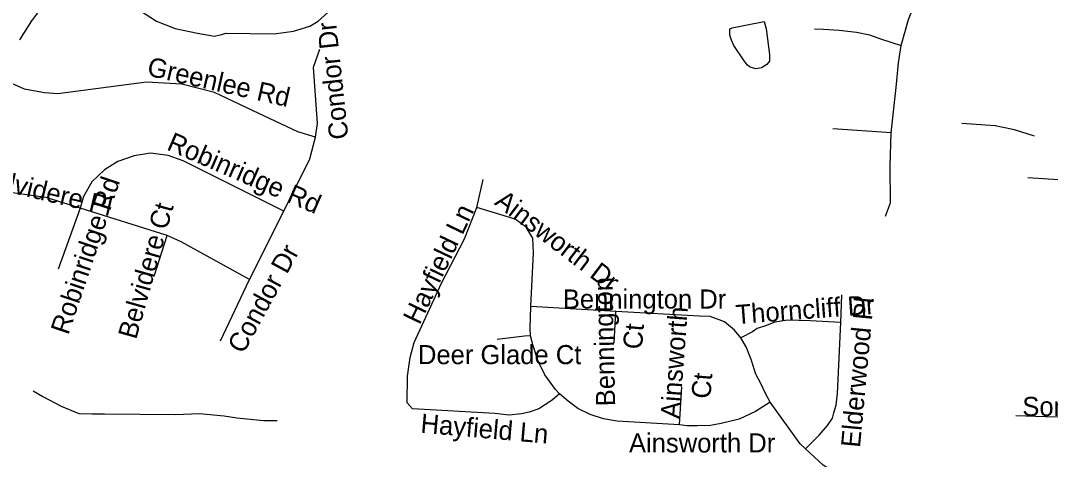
# Model space of a CAD drawing. Extents: x 1662474 to 1856135, y 779280 to 917889.
# Drawn here: x 1737597 to 1742716, y 855987 to 858169 of the extents above; entities that cross this region are included whole.
import ezdxf

# ---------------------------------------------------------------- set-up
doc = ezdxf.new("R2010")
doc.units = 0
for name, color, linetype in [('Exist Hydrographic Misc Water Feature', 7, 'Continuous'), ('Exist Road Non-System Type 51', 7, 'Continuous'), ('Exist Road Non-System Type 51 Label', 7, 'Continuous')]:
    doc.layers.add(name, color=color, linetype=linetype)

msp = doc.modelspace()

# ---------------------------------------------------------------- linework, layer by layer
at = {"layer": 'Exist Hydrographic Misc Water Feature'}
for points in [[(1741199.3, 858145.3), (1741293.4, 858163.9), (1741302.7, 858128.4), (1741320.1, 858000), (1741319.7, 857966.4), (1741305.5, 857950.3), (1741279.3, 857934.4), (1741251.6, 857928.4), (1741223.5, 857936.3), (1741209.8, 857946.4), (1741193.8, 857968.9), (1741142.1, 858044.7), (1741130.2, 858071.2), (1741122.2, 858096.8), (1741122.4, 858113.2), (1741122.8, 858127.1), (1741134.5, 858133.4), (1741199.3, 858145.3)], [(1737659.3, 856328.5), (1737707.1, 856299.6), (1737798.8, 856252.6), (1737886.1, 856215.5), (1737952.2, 856214.2), (1738014.1, 856213), (1738366.4, 856210.7), (1738486.3, 856214.8), (1738608.5, 856203.3), (1738672.3, 856193.7), (1738804.1, 856180.4), (1738872.6, 856181.4)]]:
    msp.add_lwpolyline(points, dxfattribs=at)
at = {"layer": 'Exist Road Non-System Type 51'}
for p, q in [((1741924.6, 857611.2), (1741633.6, 857630.9)), ((1743026.6, 857359.2), (1742603.4, 857386.5)), ((1739865.1, 857240.1), (1739896.4, 857378.7)), ((1737892.4, 857236), (1737783.8, 856933.2)), ((1738326, 857099.7), (1737892.4, 857236)), ((1738735.5, 856881.9), (1738906.1, 857221.4)), ((1738260.4, 856898.6), (1738326, 857099.7)), ((1738590, 856576.6), (1738735.5, 856881.9)), ((1741673.1, 856667.7), (1741679.5, 856804.9)), ((1740555.6, 856722.8), (1740133.6, 856746.9)), ((1740546.9, 856565.8), (1740555.6, 856722.8)), ((1740872.1, 856158.4), (1740883.1, 856348.8))]:
    msp.add_line(p, q, dxfattribs=at)
for points in [[(1738102.1, 858316), (1738188.2, 858219.8), (1738271.9, 858166.5), (1738365.6, 858128.5), (1738477.1, 858105.8), (1738560.8, 858090.5), (1738588.6, 858098.1), (1738619, 858105.8), (1738857.1, 858103.2), (1738953.5, 858115.9), (1739034.6, 858141.2), (1739076.1, 858166.2), (1739173.4, 858254.2), (1739227.5, 858342.2), (1739231, 858348.4), (1739237.6, 858363.9), (1739239.6, 858370.5), (1739262.8, 858459.4), (1739314.6, 858599.4)], [(1741973.4, 858045), (1742009.9, 858174.7), (1742057.9, 858294.7), (1742094.6, 858382.6)], [(1737681.2, 858207), (1737651.2, 858167.1), (1737591.7, 858073.6)], [(1741543, 858126.9), (1741588.4, 858125.6), (1741665.1, 858121.7), (1741751.9, 858111.9), (1741816.5, 858097.5), (1741876.6, 858077.1), (1741973.4, 858045)], [(1739063.5, 857589.1), (1739072.6, 857656.9), (1739053, 857936.9), (1739084.2, 858026.7)], [(1741924.6, 857611.2), (1741949, 857836.7), (1741961.1, 857958.2), (1741973.4, 858045)], [(1739063.5, 857589.1), (1738975.4, 857615.9), (1738780.9, 857706.8), (1738560.4, 857811.2), (1738397.9, 857852.7), (1738222.9, 857863.2), (1737782.1, 857804.9), (1737715.5, 857810.1), (1737616.6, 857828), (1737488.5, 857883.9)], [(1742636.6, 857593.6), (1742536.6, 857626.4), (1742472.9, 857639.2), (1742440.4, 857645), (1742275.9, 857656.9)], [(1741896, 857195.7), (1741920.9, 857262.7), (1741918.4, 857445.4), (1741924.6, 857611.2)], [(1738906.1, 857221.4), (1739035.4, 857481.2), (1739063.5, 857589.1)], [(1738906.1, 857221.4), (1738405.5, 857471.9), (1738329.9, 857498.6), (1738243.4, 857509), (1738161.1, 857495.7), (1738081.1, 857467.4), (1738013.6, 857426.7), (1737951.8, 857366.9), (1737910, 857294.4), (1737892.4, 857236)], [(1737892.4, 857236), (1737723.5, 857289.9), (1737495.4, 857320.4), (1737256.1, 857407)], [(1740275.4, 856313.9), (1740239.9, 856281.9), (1740172.1, 856238.5), (1740124.9, 856222), (1740086.6, 856214.6), (1740024.9, 856207.2), (1739953.9, 856215.4), (1739545.4, 856238), (1739518.4, 856268.2), (1739520.6, 856401.8), (1739533.4, 856494.6), (1739552.8, 856568.4), (1739689.5, 856863.2), (1739803.1, 857083.9), (1739865.1, 857240.1)], [(1740133.6, 856746.9), (1740146.6, 857014.6), (1740142.8, 857087.6), (1740109.4, 857141.7), (1740055.4, 857180.8), (1739865.1, 857240.1)], [(1738735.5, 856881.9), (1738395.4, 857069.2), (1738326, 857099.7)], [(1740131.5, 856602.2), (1740130.4, 856639.9), (1740133.6, 856746.9)], [(1741176.4, 856591.5), (1741144.9, 856630.4), (1741096, 856671), (1741024.1, 856697.9), (1740971.1, 856698.9), (1740555.6, 856722.8)], [(1741673.1, 856667.7), (1741522, 856676), (1741409.4, 856679.2), (1741346.1, 856668.7), (1741299.1, 856650.9), (1741258.5, 856637.7), (1741234.6, 856620.9), (1741176.4, 856591.5)], [(1741498.1, 856039.9), (1741565.9, 856107.5), (1741608.4, 856155.4), (1741632, 856192.6), (1741639.6, 856219.4), (1741649.9, 856256.6), (1741658, 856315.7), (1741673.1, 856667.7)], [(1740131.5, 856602.2), (1740101.4, 856599.4), (1739965.9, 856583.1)], [(1740275.4, 856313.9), (1740256.4, 856334.9), (1740203.4, 856407.5), (1740169, 856475.2), (1740143.9, 856552.4), (1740131.5, 856602.2)], [(1741322, 856272.1), (1741299.1, 856314.9), (1741278.4, 856361.6), (1741252.1, 856411.8), (1741228.1, 856483.4), (1741203.4, 856547.4), (1741176.4, 856591.5)], [(1740872.1, 856158.4), (1740562.6, 856177.4), (1740493.9, 856188.9), (1740428.4, 856209.9), (1740366.9, 856240.9), (1740317.9, 856277.4), (1740275.4, 856313.9)], [(1741322, 856272.1), (1741249.1, 856226.2), (1741167.9, 856187.6), (1741079.5, 856165.9), (1741026.2, 856156.4), (1740961.6, 856154), (1740909.6, 856154.2), (1740872.1, 856158.4)], [(1741498.1, 856039.9), (1741471.1, 856064.8), (1741322, 856272.1)], [(1742954.2, 856191.8), (1742894.6, 856196), (1742691.5, 856198.1), (1742543, 856204.1)], [(1741681.6, 855898.1), (1741586.6, 855958.4), (1741498.1, 856039.9)]]:
    msp.add_lwpolyline(points, dxfattribs=at)

# ---------------------------------------------------------------- texts
at = {"layer": 'Exist Road Non-System Type 51 Label'}
for s, rotation, p in [('Condor Dr', 96.1432, (1739227.2, 857582.7)), ('Greenlee Rd', 347.3234, (1738220.9, 857896.7)), ('Robinridge Rd', 336.5036, (1738318.4, 857529.1)), ('Belvidere Pl', 346.7523, (1737380.4, 857351.8)), ('Robinridge Rd', 71.4451, (1737834.3, 856602.3)), ('Ainsworth Dr', 322.7031, (1739948.1, 857257.5)), ('Belvidere Ct', 74.2997, (1738171.3, 856580.1)), ('Hayfield Ln', 64.4736, (1739579.9, 856652.3)), ('Condor Dr', 61.4031, (1738704, 856507.5)), ('Bennington', 91.2583, (1740552.6, 856252.2)), ('Thorncliff Dr', 4.2504, (1741154.4, 856659.7)), ('Elderwood Pl', 84.6433, (1741768.8, 856043.4)), ('Ainsworth', 85.7345, (1740872.4, 856186.9)), ('Ct', 85.033, (1740685, 856531.5)), ('Ct', 85.0756, (1741024.9, 856286.2)), ('Hayfield Ln', 355.0191, (1739582.5, 856120.6))]:
    msp.add_text(s, height=95, rotation=rotation, dxfattribs=at).set_placement(p)
for s, p in [('Bennington Dr', (1740292.2, 856737)), ('Deer Glade Ct', (1739572.2, 856460.7)), ('Somerset Pl', (1742576.1, 856203)), ('Ainsworth Dr', (1740620.9, 856021.8))]:
    msp.add_text(s, height=95, dxfattribs=at).set_placement(p)

doc.saveas('drawing.dxf')
